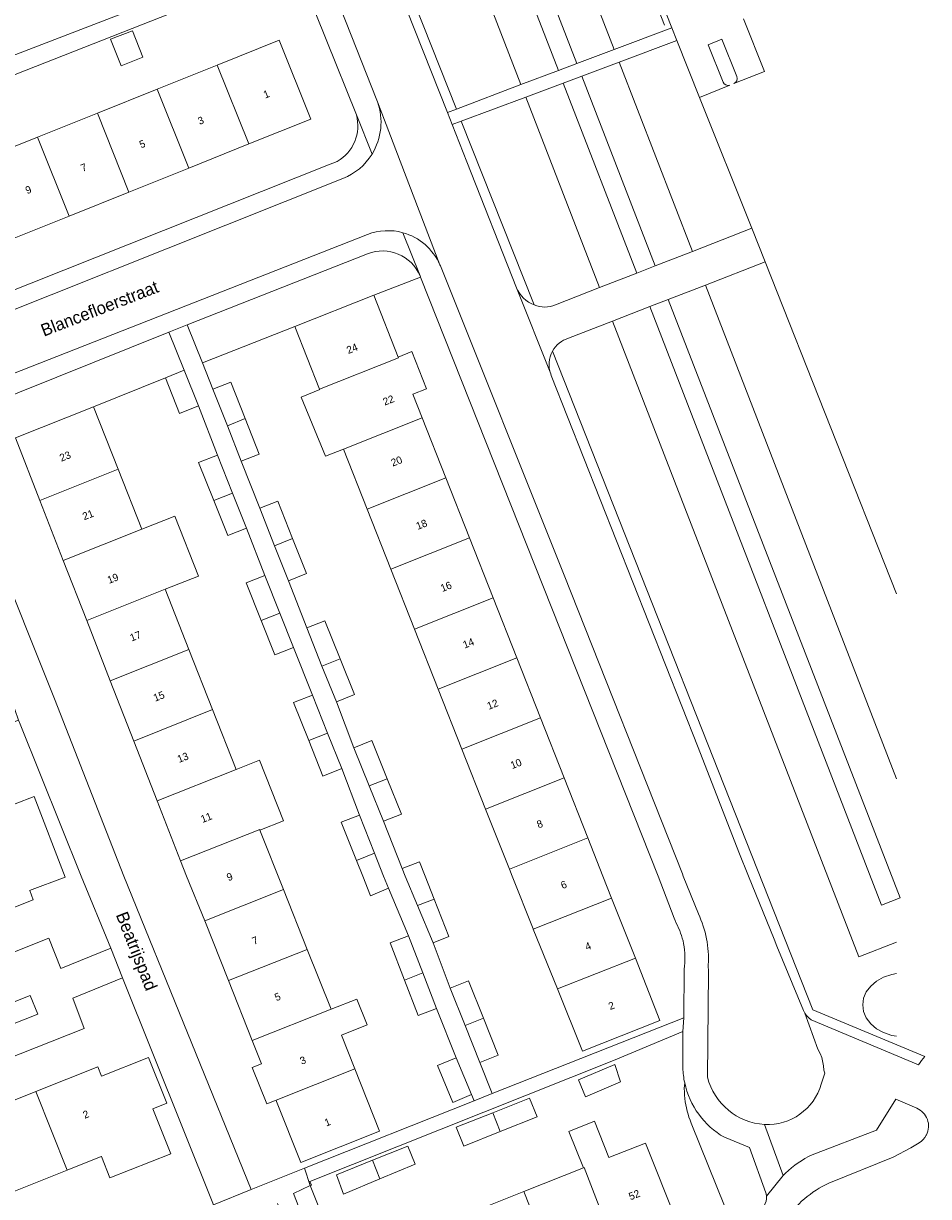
# Model space of a CAD drawing. Header units: metres. Extents: x 151448 to 154749, y 463108 to 465296.
# Tile 421 of 449: x 154658 to 154749, y 464468 to 464586. Entities that reach past the tile are written whole.
import ezdxf
from ezdxf.enums import TextEntityAlignment as Align

# ---------------------------------------------------------------- set-up
doc = ezdxf.new("R2010")
doc.units = ezdxf.units.M
for name, color, linetype, lineweight in [('B-PV-GR-BEPLANTING_CULTUUR_BODEMBEDEKKER-GV', 253, 'Continuous', 9), ('B-PV-GR-BEPLANTING_CULTUUR_HEESTERS-GV', 253, 'Continuous', 9), ('B-PV-GR-GROENVOORZIENING-GV', 253, 'Continuous', 9), ('B-PV-GR-HAAG-GV', 253, 'Continuous', 9), ('B-PV-IE-MEUBILAIR_WEGMEUBILAIR-G', 253, 'Continuous', 9), ('B-PV-OG-BEBOUWING-GV', 1, 'Continuous', 9), ('B-PV-OG-BEBOUWING-T18', 2, 'Continuous', 9), ('B-PV-OG-TERREIN_BEGROEID-GV', 253, 'Continuous', 9), ('B-PV-OG-TERREIN_ERF-GV', 253, 'Continuous', 9), ('B-PV-OG-TOPOGRAFIE-T18', 2, 'Continuous', 9), ('B-PV-VH-GESLOTENVERHARDING_ASFALT-GV', 253, 'Continuous', 9), ('B-PV-VH-OPENVERHARDING_BETONSTRAATSTEEN-GV', 253, 'Continuous', 9), ('B-PV-VH-OPENVERHARDING_TEGEL-GV', 253, 'Continuous', 9)]:
    doc.layers.add(name, color=color, linetype=linetype, lineweight=lineweight)
doc.styles.add('Drong', font='txt', dxfattribs={"height": 1.8})

msp = doc.modelspace()

# ---------------------------------------------------------------- linework, layer by layer
at = {"layer": 'B-PV-GR-BEPLANTING_CULTUUR_BODEMBEDEKKER-GV', "flags": 128}
for points in [[(154659.524, 464486.092), (154658.777, 464487.944), (154654.925, 464486.449), (154655.671, 464484.547)], [(154693.289, 464453.033), (154690.169, 464460.875), (154690.119, 464461), (154687.021, 464468.788), (154685.336, 464467.995), (154693.599, 464446.78), (154695.48, 464447.526)]]:
    msp.add_lwpolyline(points, close=True, dxfattribs=at)
at = {"layer": 'B-PV-GR-BEPLANTING_CULTUUR_HEESTERS-GV', "flags": 128}
for points in [[(154692.796, 464562.742), (154674.595, 464555.599), (154676.135, 464551.766), (154685.455, 464555.427)], [(154685.455, 464555.427), (154693.413, 464558.572), (154698.139, 464560.404), (154698.126, 464560.434), (154698.088, 464560.528)]]:
    msp.add_lwpolyline(points, dxfattribs=at)
at = {"layer": 'B-PV-GR-BEPLANTING_CULTUUR_HEESTERS-GV'}
msp.add_lwpolyline([(154698.088, 464560.528, 0.4058518), (154692.796, 464562.742)], format="xyb", dxfattribs=at)
at = {"layer": 'B-PV-GR-BEPLANTING_CULTUUR_HEESTERS-GV', "flags": 128}
msp.add_lwpolyline([(154674.298, 464551), (154672.747, 464554.856), (154650.114, 464545.757), (154651.657, 464541.991), (154657.273, 464544.177), (154665.167, 464547.311), (154672.403, 464550.239)], close=True, dxfattribs=at)
at = {"layer": 'B-PV-GR-GROENVOORZIENING-GV', "flags": 128}
for points in [[(154685.972, 464614.553), (154686.07, 464614.305), (154700.847, 464577.001), (154701.752, 464577.342), (154685.81, 464617.599)], [(154709.592, 464557.594), (154702.24, 464576.109), (154701.334, 464575.77), (154702.812, 464572.029), (154707.832, 464559.324)], [(154749.006, 464481.795), (154737.716, 464486.524), (154711.438, 464552.917)], [(154711.264, 464550.636), (154711.322, 464550.489), (154726.154, 464512.949), (154730.23, 464502.41), (154731.213, 464500), (154733.81, 464493.63), (154734.09, 464492.934), (154736.763, 464486.432)], [(154737.527, 464485.519), (154748.362, 464480.981)]]:
    msp.add_lwpolyline(points, dxfattribs=at)
at = {"layer": 'B-PV-GR-GROENVOORZIENING-GV'}
for points in [[(154707.832, 464559.324, 0.2114605), (154709.592, 464557.594)], [(154711.438, 464552.917, 0.2148055), (154711.264, 464550.636)], [(154736.763, 464486.432, 0.0365908), (154736.911, 464486.165)], [(154736.911, 464486.165, 0.0982766), (154737.527, 464485.519)], [(154748.362, 464480.981, -0.0069245), (154749.006, 464481.795)]]:
    msp.add_lwpolyline(points, format="xyb", dxfattribs=at)
at = {"layer": 'B-PV-GR-HAAG-GV', "flags": 128}
for points in [[(154700.847, 464577.001), (154701.752, 464577.342), (154685.81, 464617.599)], [(154685.972, 464614.553), (154686.07, 464614.305), (154700.847, 464577.001)], [(154709.592, 464557.594), (154702.24, 464576.109), (154701.334, 464575.77)], [(154701.334, 464575.77), (154702.812, 464572.029), (154707.832, 464559.324)], [(154749.006, 464481.795), (154737.716, 464486.524), (154711.438, 464552.917)], [(154711.264, 464550.636), (154711.322, 464550.489), (154726.154, 464512.949), (154730.23, 464502.41), (154731.213, 464500), (154733.81, 464493.63), (154734.09, 464492.934), (154736.763, 464486.432)], [(154737.527, 464485.519), (154748.362, 464480.981)]]:
    msp.add_lwpolyline(points, dxfattribs=at)
at = {"layer": 'B-PV-GR-HAAG-GV'}
for points in [[(154707.832, 464559.324, 0.2114605), (154709.592, 464557.594)], [(154711.438, 464552.917, 0.2148055), (154711.264, 464550.636)], [(154736.763, 464486.432, 0.0365908), (154736.911, 464486.165)], [(154736.911, 464486.165, 0.0982766), (154737.527, 464485.519)], [(154748.362, 464480.981, -0.0069245), (154749.006, 464481.795)]]:
    msp.add_lwpolyline(points, format="xyb", dxfattribs=at)
at = {"layer": 'B-PV-IE-MEUBILAIR_WEGMEUBILAIR-G', "flags": 128}
msp.add_lwpolyline([(154721.653, 464588.593), (154722.761, 464585.81)], dxfattribs=at)
at = {"layer": 'B-PV-OG-BEBOUWING-GV', "flags": 128}
for points in [[(154666.882, 464584.376), (154667.935, 464581.714), (154670.121, 464582.579), (154669.069, 464585.241)], [(154677.627, 464581.78), (154680.822, 464573.823), (154687.061, 464576.328), (154683.865, 464584.285)], [(154680.822, 464573.823), (154677.627, 464581.78), (154671.58, 464579.351), (154674.769, 464571.392)], [(154665.539, 464576.925), (154668.724, 464568.964), (154674.769, 464571.392), (154671.58, 464579.351)], [(154659.513, 464574.505), (154662.699, 464566.545), (154668.724, 464568.964), (154665.539, 464576.925)], [(154662.699, 464566.545), (154659.513, 464574.505), (154653.468, 464572.078), (154656.645, 464564.114)], [(154687.955, 464549.105), (154695.902, 464552.269), (154695.877, 464552.331), (154693.413, 464558.572), (154685.455, 464555.427)], [(154695.877, 464552.331), (154695.902, 464552.269), (154687.955, 464549.105), (154687.964, 464549.047), (154686.114, 464548.286), (154688.545, 464542.34), (154690.353, 464543.039), (154698.295, 464546.208), (154697.354, 464548.592), (154698.749, 464549.143), (154697.272, 464552.882)], [(154672.403, 464550.239), (154673.823, 464546.631), (154675.745, 464547.404), (154674.298, 464551)], [(154678.658, 464545.405), (154680.461, 464546.122), (154679.01, 464549.816), (154677.204, 464549.107)], [(154659.737, 464537.874), (154667.64, 464541.019), (154665.167, 464547.311), (154657.273, 464544.177)], [(154680.06, 464541.834), (154681.866, 464542.543), (154680.461, 464546.122), (154678.658, 464545.405)], [(154692.74, 464537.002), (154700.684, 464540.157), (154698.295, 464546.208), (154690.353, 464543.039)], [(154677.647, 464542.453), (154675.747, 464541.693), (154677.282, 464537.857), (154679.183, 464538.613)], [(154670.018, 464534.97), (154667.64, 464541.019), (154659.737, 464537.874), (154662.101, 464531.824)], [(154692.74, 464537.002), (154695.134, 464530.948), (154703.074, 464534.106), (154700.684, 464540.157)], [(154677.282, 464537.857), (154678.694, 464534.329), (154680.593, 464535.089), (154679.183, 464538.613)], [(154685.239, 464534.024), (154683.741, 464537.809), (154681.912, 464537.085), (154683.411, 464533.298)], [(154664.466, 464525.774), (154672.395, 464528.923), (154675.748, 464530.241), (154673.371, 464536.288), (154670.018, 464534.97), (154662.101, 464531.824)], [(154685.239, 464534.024), (154683.411, 464533.298), (154684.806, 464529.772), (154686.636, 464530.496)], [(154703.074, 464534.106), (154695.134, 464530.948), (154697.528, 464524.894), (154705.463, 464528.054)], [(154682.079, 464525.755), (154683.944, 464526.497), (154682.432, 464530.306), (154680.567, 464529.566)], [(154672.395, 464528.923), (154664.466, 464525.774), (154666.842, 464519.696), (154674.781, 464522.853)], [(154699.92, 464518.844), (154707.856, 464521.993), (154705.463, 464528.054), (154697.528, 464524.894)], [(154683.944, 464526.497), (154682.079, 464525.755), (154683.444, 464522.317), (154685.309, 464523.057)], [(154686.662, 464525.015), (154688.199, 464521.177), (154690.032, 464521.908), (154688.494, 464525.749)], [(154677.167, 464516.783), (154674.781, 464522.853), (154666.842, 464519.696), (154669.218, 464513.617)], [(154690.032, 464521.908), (154688.199, 464521.177), (154689.645, 464517.567), (154691.477, 464518.301)], [(154699.92, 464518.844), (154702.309, 464512.803), (154710.241, 464515.952), (154707.856, 464521.993)], [(154686.864, 464513.663), (154688.76, 464514.415), (154687.228, 464518.248), (154685.334, 464517.491)], [(154677.167, 464516.783), (154669.218, 464513.617), (154671.572, 464507.595), (154679.542, 464510.74)], [(154704.704, 464506.744), (154712.635, 464509.891), (154710.241, 464515.952), (154702.309, 464512.803)], [(154688.76, 464514.415), (154686.864, 464513.663), (154688.298, 464510.077), (154690.192, 464510.834)], [(154692.973, 464509.098), (154694.782, 464509.816), (154693.226, 464513.665), (154691.422, 464512.935)], [(154671.572, 464507.595), (154673.938, 464501.544), (154681.913, 464504.709), (154681.942, 464504.636), (154684.311, 464505.572), (154681.901, 464511.672), (154679.542, 464510.74)], [(154694.782, 464509.816), (154692.973, 464509.098), (154694.419, 464505.522), (154696.223, 464506.251)], [(154707.096, 464500.696), (154715.023, 464503.841), (154712.635, 464509.891), (154704.704, 464506.744)], [(154649.639, 464502.973), (154650.829, 464500), (154652.78, 464495.128), (154659.058, 464497.621), (154658.714, 464498.56), (154658.713, 464498.562), (154662.301, 464499.876), (154659.151, 464508.031), (154655.285, 464506.538), (154655.736, 464505.37)], [(154691.984, 464506.156), (154690.132, 464505.423), (154691.684, 464501.576), (154693.505, 464502.299)], [(154673.938, 464501.544), (154674.541, 464500), (154676.366, 464495.482), (154684.303, 464498.645), (154681.942, 464504.636), (154681.913, 464504.709)], [(154709.514, 464494.648), (154717.415, 464497.78), (154716.54, 464500), (154715.023, 464503.841), (154707.096, 464500.696), (154707.371, 464500), (154709.497, 464494.69)], [(154691.684, 464501.576), (154692.32, 464500), (154693.106, 464498.024), (154694.908, 464498.772), (154694.412, 464500), (154693.505, 464502.299)], [(154697.836, 464497.024), (154699.508, 464497.687), (154698.594, 464500), (154698.028, 464501.436), (154696.293, 464500.752), (154696.598, 464500)], [(154684.303, 464498.645), (154676.366, 464495.482), (154678.764, 464489.459), (154686.711, 464492.611)], [(154697.836, 464497.024), (154699.398, 464493.266), (154700.999, 464493.913), (154699.508, 464497.687)], [(154717.415, 464497.78), (154709.514, 464494.648), (154711.948, 464488.615), (154719.806, 464491.718)], [(154696.527, 464489.502), (154698.375, 464490.234), (154696.923, 464493.979), (154695.07, 464493.261)], [(154681.17, 464483.416), (154689.123, 464486.567), (154686.711, 464492.611), (154678.764, 464489.459)], [(154719.806, 464491.718), (154711.948, 464488.615), (154714.478, 464482.344), (154722.284, 464485.433)], [(154698.375, 464490.234), (154696.527, 464489.502), (154697.911, 464485.932), (154699.764, 464486.65)], [(154704.485, 464485.669), (154702.98, 464489.441), (154701.121, 464488.699), (154702.624, 464484.934)], [(154689.123, 464486.567), (154681.17, 464483.416), (154682.099, 464481.083), (154681.171, 464480.714), (154682.633, 464477.042), (154683.562, 464477.408), (154691.517, 464480.549), (154690.156, 464483.969), (154692.747, 464485), (154691.714, 464487.597)], [(154702.624, 464484.934), (154704.113, 464481.202), (154705.972, 464481.944), (154704.485, 464485.669)], [(154659.333, 464478.272), (154662.481, 464470.346), (154665.916, 464471.713), (154665.95, 464471.727), (154666.811, 464469.563), (154672.952, 464472.009), (154671.145, 464476.545), (154672.541, 464477.101), (154670.704, 464481.713), (154665.971, 464479.828), (154665.968, 464479.835), (154665.598, 464480.764)], [(154701.731, 464481.675), (154699.841, 464480.886), (154701.392, 464477.173), (154703.282, 464477.962)], [(154714.057, 464479.466), (154714.77, 464477.743), (154718.323, 464479.239), (154717.726, 464480.989)], [(154691.517, 464480.549), (154683.562, 464477.408), (154683.612, 464477.284), (154686.06, 464471.133), (154694.015, 464474.272)], [(154659.333, 464478.272), (154653.339, 464475.887), (154653.274, 464475.861), (154656.427, 464467.938), (154662.481, 464470.346)], [(154705.416, 464476.135), (154706.166, 464474.231), (154709.886, 464475.717), (154709.127, 464477.618)], [(154706.166, 464474.231), (154705.416, 464476.135), (154701.747, 464474.669), (154702.506, 464472.768)], [(154714.56, 464470.58), (154714.642, 464470.613), (154717.676, 464462.752), (154723.948, 464465.233), (154720.828, 464473.074), (154717.14, 464471.607), (154715.68, 464475.277), (154713.1, 464474.25)], [(154693.309, 464471.343), (154694.049, 464469.475), (154697.61, 464470.967), (154696.863, 464472.768)], [(154694.049, 464469.475), (154693.309, 464471.343), (154689.658, 464469.878), (154690.355, 464467.927)], [(154711.635, 464460.362), (154717.676, 464462.752), (154714.642, 464470.613), (154714.56, 464470.58), (154708.549, 464468.188)], [(154702.504, 464465.783), (154705.603, 464457.953), (154711.586, 464460.343), (154711.635, 464460.362), (154708.549, 464468.188)]]:
    msp.add_lwpolyline(points, close=True, dxfattribs=at)
at = {"layer": 'B-PV-OG-TERREIN_BEGROEID-GV', "flags": 128}
for points in [[(154702.172, 464626.469), (154701.13, 464626.051), (154717.676, 464583.343), (154723.49, 464585.534), (154721.397, 464590.837), (154709.05, 464622.743), (154708.704, 464623.606)], [(154685.81, 464617.599), (154701.752, 464577.342), (154708.271, 464579.799), (154691.802, 464622.307), (154689.199, 464621.262)], [(154711.742, 464557.59), (154716.2, 464559.333), (154708.757, 464578.544), (154702.24, 464576.109)], [(154702.24, 464576.109), (154709.592, 464557.594)], [(154746.161, 464528.452), (154732.892, 464561.928), (154726.876, 464559.596), (154746.161, 464509.816)], [(154746.161, 464509.816), (154726.876, 464559.596), (154723.123, 464558.141), (154746.503, 464497.79), (154744.638, 464497.068), (154721.258, 464557.418), (154717.505, 464555.963), (154742.338, 464491.862), (154746.161, 464493.342)], [(154746.161, 464493.342), (154742.338, 464491.862), (154717.505, 464555.963), (154713.065, 464554.242)], [(154711.438, 464552.917), (154737.716, 464486.524), (154749.006, 464481.795)], [(154746.161, 464483.857), (154745.658, 464483.938), (154744.851, 464484.213), (154744.136, 464484.61), (154743.544, 464485.112), (154743.102, 464485.697), (154742.829, 464486.34), (154742.737, 464487.012), (154742.829, 464487.684), (154743.102, 464488.327), (154743.544, 464488.912), (154744.136, 464489.414), (154744.851, 464489.811), (154745.658, 464490.086), (154746.161, 464490.167)]]:
    msp.add_lwpolyline(points, dxfattribs=at)
for points in [[(154713.909, 464581.923), (154717.676, 464583.343), (154701.13, 464626.051), (154697.394, 464624.551)], [(154712.037, 464581.218), (154713.909, 464581.923), (154697.394, 464624.551), (154695.538, 464623.806)], [(154695.538, 464623.806), (154691.802, 464622.307), (154708.271, 464579.799), (154712.037, 464581.218)], [(154731.554, 464565.335), (154726.259, 464578.517), (154724, 464584.241), (154718.172, 464582.063), (154725.56, 464562.992)], [(154721.811, 464561.526), (154725.56, 464562.992), (154718.172, 464582.063), (154714.401, 464580.654)], [(154721.811, 464561.526), (154714.401, 464580.654), (154712.527, 464579.953), (154719.948, 464560.798)], [(154716.2, 464559.333), (154719.948, 464560.798), (154712.527, 464579.953), (154708.757, 464578.544)], [(154744.638, 464497.068), (154746.503, 464497.79), (154723.123, 464558.141), (154721.258, 464557.418)]]:
    msp.add_lwpolyline(points, close=True, dxfattribs=at)
at = {"layer": 'B-PV-OG-TERREIN_BEGROEID-GV'}
for points in [[(154709.592, 464557.594, 0.2065109), (154711.742, 464557.59)], [(154713.065, 464554.242, 0.1910672), (154711.438, 464552.917)]]:
    msp.add_lwpolyline(points, format="xyb", dxfattribs=at)
at = {"layer": 'B-PV-OG-TERREIN_ERF-GV', "flags": 128}
for points in [[(154647.851, 464585.978), (154648.19, 464585.13), (154648.019, 464585.062), (154650.023, 464580.039), (154684.964, 464593.488)], [(154691.668, 464576.747), (154691.666, 464576.757), (154685.564, 464591.989), (154644.639, 464575.886), (154644.677, 464575.791), (154647.156, 464569.543), (154653.468, 464572.078), (154659.513, 464574.505), (154665.539, 464576.925), (154671.58, 464579.351)], [(154671.58, 464579.351), (154677.627, 464581.78), (154683.865, 464584.285), (154687.061, 464576.328), (154680.822, 464573.823), (154674.769, 464571.392), (154668.724, 464568.964), (154662.699, 464566.545), (154656.645, 464564.114), (154650.351, 464561.586), (154652.084, 464557.103), (154688.86, 464571.701), (154689.741, 464572.051)], [(154723.924, 464495.252), (154723.827, 464495.504), (154723.72, 464495.77), (154722.099, 464500), (154698.139, 464560.404), (154693.413, 464558.572), (154695.877, 464552.331), (154697.272, 464552.882), (154698.749, 464549.143), (154697.354, 464548.592), (154698.295, 464546.208), (154700.684, 464540.157), (154703.074, 464534.106), (154705.463, 464528.054), (154707.856, 464521.993), (154710.241, 464515.952), (154712.635, 464509.891)], [(154712.635, 464509.891), (154715.023, 464503.841), (154716.54, 464500), (154717.415, 464497.78), (154719.806, 464491.718), (154722.284, 464485.433), (154714.478, 464482.344), (154711.948, 464488.615), (154709.514, 464494.648), (154709.497, 464494.69), (154707.371, 464500), (154707.096, 464500.696), (154704.704, 464506.744), (154702.309, 464512.803), (154699.92, 464518.844), (154697.528, 464524.894), (154695.134, 464530.948), (154692.74, 464537.002), (154690.353, 464543.039), (154688.545, 464542.34), (154686.114, 464548.286), (154687.964, 464549.047), (154687.955, 464549.105), (154685.455, 464555.427), (154676.135, 464551.766), (154677.204, 464549.107), (154679.01, 464549.816), (154680.461, 464546.122), (154681.866, 464542.543), (154680.06, 464541.834), (154681.912, 464537.085), (154683.741, 464537.809), (154685.239, 464534.024), (154686.636, 464530.496), (154684.806, 464529.772), (154686.662, 464525.015), (154688.494, 464525.749), (154690.032, 464521.908), (154691.477, 464518.301), (154689.645, 464517.567), (154691.422, 464512.935), (154693.226, 464513.665), (154694.782, 464509.816), (154696.223, 464506.251), (154694.419, 464505.522), (154696.293, 464500.752), (154698.028, 464501.436), (154698.594, 464500), (154699.508, 464497.687), (154700.999, 464493.913), (154699.398, 464493.266), (154701.121, 464488.699), (154702.98, 464489.441), (154704.485, 464485.669), (154705.972, 464481.944), (154704.113, 464481.202), (154705.354, 464478.09), (154724.705, 464485.698), (154724.717, 464490.6)], [(154653.163, 464538.045), (154658.655, 464524.264), (154661.207, 464517.859), (154668.215, 464500), (154681.038, 464468.401), (154686.438, 464470.549), (154703.537, 464477.35), (154703.282, 464477.962), (154701.392, 464477.173), (154699.841, 464480.886), (154701.731, 464481.675), (154699.764, 464486.65), (154697.911, 464485.932), (154696.527, 464489.502), (154695.07, 464493.261), (154696.923, 464493.979), (154694.908, 464498.772), (154693.106, 464498.024), (154692.32, 464500), (154691.684, 464501.576), (154690.132, 464505.423), (154691.984, 464506.156), (154690.192, 464510.834), (154688.298, 464510.077), (154686.864, 464513.663), (154685.334, 464517.491), (154687.228, 464518.248), (154685.309, 464523.057), (154683.444, 464522.317), (154682.079, 464525.755), (154680.567, 464529.566), (154682.432, 464530.306), (154680.593, 464535.089), (154678.694, 464534.329), (154677.282, 464537.857), (154675.747, 464541.693), (154677.647, 464542.453), (154675.745, 464547.404), (154673.823, 464546.631), (154672.403, 464550.239), (154665.167, 464547.311), (154667.64, 464541.019), (154670.018, 464534.97), (154673.371, 464536.288), (154675.748, 464530.241), (154672.395, 464528.923), (154674.781, 464522.853), (154677.167, 464516.783), (154679.542, 464510.74), (154681.901, 464511.672), (154684.311, 464505.572), (154681.942, 464504.636), (154684.303, 464498.645), (154686.711, 464492.611), (154689.123, 464486.567), (154691.714, 464487.597), (154692.747, 464485), (154690.156, 464483.969), (154691.517, 464480.549), (154694.015, 464474.272), (154686.06, 464471.133), (154683.612, 464477.284), (154683.562, 464477.408), (154682.633, 464477.042), (154681.171, 464480.714), (154682.099, 464481.083), (154681.17, 464483.416), (154678.764, 464489.459), (154676.366, 464495.482), (154674.541, 464500), (154673.938, 464501.544), (154671.572, 464507.595), (154669.218, 464513.617), (154666.842, 464519.696), (154664.466, 464525.774), (154662.101, 464531.824), (154659.737, 464537.874), (154657.273, 464544.177)], [(154655.285, 464506.538), (154659.151, 464508.031), (154662.301, 464499.876), (154658.713, 464498.562), (154658.714, 464498.56), (154659.058, 464497.621), (154652.78, 464495.128)], [(154724.598, 464480.641), (154724.579, 464484.34), (154717.589, 464481.392), (154686.988, 464469.194), (154687.138, 464468.843), (154687.021, 464468.788), (154690.119, 464461)], [(154628.869, 464466.153), (154635.151, 464468.652), (154635.185, 464468.665), (154641.174, 464471.048), (154641.405, 464471.14), (154647.224, 464473.455), (154647.367, 464473.512), (154653.274, 464475.861), (154653.339, 464475.887), (154659.333, 464478.272), (154665.598, 464480.764), (154665.968, 464479.835), (154665.971, 464479.828), (154670.704, 464481.713), (154672.541, 464477.101), (154671.145, 464476.545), (154672.952, 464472.009), (154666.811, 464469.563), (154665.95, 464471.727), (154665.916, 464471.713), (154662.481, 464470.346), (154656.427, 464467.938), (154650.388, 464465.535)], [(154724.747, 464478.898), (154724.783, 464479.155)], [(154702.504, 464465.783), (154708.549, 464468.188), (154714.56, 464470.58), (154713.1, 464474.25), (154715.68, 464475.277), (154717.14, 464471.607), (154720.828, 464473.074), (154723.948, 464465.233)], [(154729.721, 464464.489), (154725.441, 464475.097)]]:
    msp.add_lwpolyline(points, dxfattribs=at)
for points in [[(154666.882, 464584.376), (154669.069, 464585.241), (154670.121, 464582.579), (154667.935, 464581.714)], [(154621.365, 464474.56), (154624.968, 464476.107), (154623.822, 464479.061), (154660.644, 464493.727), (154661.84, 464490.675), (154666.893, 464492.72), (154663.919, 464500), (154657.771, 464515.307), (154657.599, 464515.73), (154618.17, 464500), (154612.3, 464497.685)], [(154622.452, 464471.632), (154631.407, 464448.934), (154631.634, 464448.36), (154672.024, 464464.747), (154677.239, 464466.863), (154668.079, 464489.734), (154663.076, 464487.689), (154664.22, 464484.637), (154627.397, 464470.074), (154626.202, 464473.028)], [(154714.057, 464479.466), (154717.726, 464480.989), (154718.323, 464479.239), (154714.77, 464477.743)], [(154705.416, 464476.135), (154709.127, 464477.618), (154709.886, 464475.717), (154706.166, 464474.231), (154702.506, 464472.768), (154701.747, 464474.669)], [(154693.309, 464471.343), (154696.863, 464472.768), (154697.61, 464470.967), (154694.049, 464469.475), (154690.355, 464467.927), (154689.658, 464469.878)]]:
    msp.add_lwpolyline(points, close=True, dxfattribs=at)
at = {"layer": 'B-PV-OG-TERREIN_ERF-GV'}
for points in [[(154689.741, 464572.051, 0.3383697), (154691.668, 464576.747)], [(154724.671, 464493.202, 0.0755344), (154723.924, 464495.252)], [(154724.717, 464490.6, 0.0899299), (154724.671, 464493.202)], [(154724.783, 464479.155, -0.0450593), (154724.598, 464480.641)], [(154724.799, 464477.569, -0.0391556), (154724.747, 464478.898)], [(154725.441, 464475.097, -0.0712261), (154724.799, 464477.569)]]:
    msp.add_lwpolyline(points, format="xyb", dxfattribs=at)
at = {"layer": 'B-PV-VH-GESLOTENVERHARDING_ASFALT-GV', "flags": 128}
for points in [[(154724.454, 464592.044), (154721.397, 464590.837), (154723.49, 464585.534), (154724, 464584.241), (154726.259, 464578.517), (154729.338, 464579.732)], [(154729.745, 464579.904), (154732.815, 464581.121), (154730.709, 464586.432)], [(154728.655, 464580.054), (154727.164, 464583.828), (154728.543, 464584.383), (154730.031, 464580.617)]]:
    msp.add_lwpolyline(points, dxfattribs=at)
at = {"layer": 'B-PV-VH-GESLOTENVERHARDING_ASFALT-GV'}
for points in [[(154730.031, 464580.617, -0.411892), (154729.745, 464579.904)], [(154729.338, 464579.732, -0.3690705), (154728.655, 464580.054)]]:
    msp.add_lwpolyline(points, format="xyb", dxfattribs=at)
at = {"layer": 'B-PV-VH-OPENVERHARDING_BETONSTRAATSTEEN-GV', "flags": 128}
for points in [[(154677.132, 464620.328), (154693.736, 464578.243), (154693.8, 464578.056), (154696.967, 464569.796), (154700.092, 464561.625), (154700.135, 464561.523), (154712.639, 464530.347), (154724.55, 464500.22), (154724.638, 464500), (154726.16, 464496.19)], [(154736.763, 464486.432), (154734.09, 464492.934), (154733.81, 464493.63), (154731.213, 464500), (154730.23, 464502.41), (154726.154, 464512.949), (154711.322, 464550.489), (154711.264, 464550.636), (154707.832, 464559.324), (154702.812, 464572.029), (154701.334, 464575.77), (154700.847, 464577.001), (154686.07, 464614.305)], [(154696.967, 464569.796), (154693.8, 464578.056)], [(154690.314, 464570.328), (154643.234, 464551.58), (154647.455, 464541.113)], [(154700.092, 464561.625), (154696.967, 464569.796)], [(154650.459, 464548.077), (154692.791, 464564.7)], [(154727.16, 464491.06), (154727.18, 464490.31), (154727.083, 464479.727)], [(154738.556, 464479.031), (154738.926, 464480.115), (154738.825, 464480.427), (154738.79, 464480.858), (154738.696, 464481.365), (154738.603, 464481.698), (154738.452, 464482.098), (154738.221, 464482.561), (154736.911, 464486.165)]]:
    msp.add_lwpolyline(points, dxfattribs=at)
at = {"layer": 'B-PV-VH-OPENVERHARDING_BETONSTRAATSTEEN-GV'}
for points in [[(154693.8, 464578.056, -0.2276371), (154693.243, 464572.798)], [(154693.243, 464572.798, -0.1605742), (154690.314, 464570.328)], [(154692.791, 464564.7, -0.1600336), (154696.359, 464564.875)], [(154696.359, 464564.875, -0.2278287), (154700.092, 464561.625)], [(154726.16, 464496.19, -0.1263042), (154727.16, 464491.06)], [(154736.911, 464486.165, -0.0365908), (154736.763, 464486.432)], [(154727.083, 464479.727, 0.3253625), (154732.839, 464474.95)], [(154732.839, 464474.95, 0.348868), (154738.556, 464479.031)]]:
    msp.add_lwpolyline(points, format="xyb", dxfattribs=at)
at = {"layer": 'B-PV-VH-OPENVERHARDING_TEGEL-GV', "flags": 128}
for points in [[(154658.924, 464659.719), (154660.6, 464655.417), (154666.587, 464639.946), (154667.126, 464638.547), (154667.161, 464638.456), (154667.242, 464638.454), (154675.567, 464617.724), (154676.727, 464614.712), (154684.964, 464593.488), (154685.564, 464591.989), (154691.666, 464576.757), (154691.668, 464576.747), (154693.243, 464572.798)], [(154693.8, 464578.056), (154693.736, 464578.243), (154677.132, 464620.328), (154668.771, 464641.795), (154662.939, 464656.346)], [(154693.243, 464572.798), (154691.668, 464576.747)], [(154689.741, 464572.051), (154688.86, 464571.701), (154652.084, 464557.103), (154646.482, 464554.945), (154642.657, 464553.478)], [(154642.657, 464553.478), (154643.234, 464551.58), (154690.314, 464570.328)], [(154713.065, 464554.242), (154717.505, 464555.963), (154721.258, 464557.418), (154723.123, 464558.141), (154726.876, 464559.596), (154732.892, 464561.928), (154731.554, 464565.335), (154725.56, 464562.992), (154721.811, 464561.526), (154719.948, 464560.798), (154716.2, 464559.333), (154711.742, 464557.59)], [(154692.791, 464564.7), (154650.459, 464548.077)], [(154696.359, 464564.875), (154698.088, 464560.528), (154698.126, 464560.434), (154698.139, 464560.404), (154722.099, 464500), (154723.72, 464495.77), (154723.827, 464495.504), (154723.924, 464495.252)], [(154698.088, 464560.528), (154696.359, 464564.875)], [(154649.453, 464547.377), (154650.114, 464545.757), (154672.747, 464554.856), (154674.595, 464555.599), (154692.796, 464562.742)], [(154726.16, 464496.19), (154724.638, 464500), (154724.55, 464500.22), (154712.639, 464530.347), (154700.135, 464561.523), (154700.092, 464561.625)], [(154707.832, 464559.324), (154711.264, 464550.636)], [(154654.664, 464523.214), (154654.851, 464522.747), (154657.083, 464517.163), (154657.215, 464516.785), (154657.599, 464515.73), (154657.771, 464515.307), (154663.919, 464500), (154666.893, 464492.72), (154668.079, 464489.734), (154677.239, 464466.863), (154681.038, 464468.401), (154668.215, 464500), (154661.207, 464517.859), (154658.655, 464524.264), (154653.163, 464538.045), (154651.657, 464541.991), (154650.114, 464545.757), (154649.453, 464547.377)], [(154724.717, 464490.6), (154724.705, 464485.698), (154724.579, 464484.34), (154724.598, 464480.641)], [(154727.083, 464479.727), (154727.18, 464490.31), (154727.16, 464491.06)], [(154748.192, 464476.591), (154746.069, 464477.499), (154744.116, 464474.381), (154737.654, 464471.889)], [(154733.037, 464467.709), (154734.699, 464469.796), (154732.839, 464474.95)], [(154749.147, 464473.861), (154749.17, 464473.906)], [(154728.783, 464473.657), (154731.304, 464472.627), (154732.971, 464468.056)], [(154739.309, 464469.039), (154745.799, 464471.655), (154747.581, 464472.608), (154748.438, 464473.108)], [(154683.704, 464466.986), (154691.871, 464446.117), (154693.599, 464446.78), (154685.336, 464467.995), (154687.021, 464468.788), (154686.438, 464470.549), (154681.038, 464468.401), (154677.239, 464466.863), (154672.024, 464464.747), (154672.485, 464463.61), (154672.648, 464463.202), (154673.243, 464461.351), (154675.782, 464455.062), (154678.904, 464447.242)], [(154734.699, 464469.796), (154733.037, 464467.709)]]:
    msp.add_lwpolyline(points, dxfattribs=at)
for points in [[(154639.025, 464573.581), (154644.677, 464575.791), (154644.639, 464575.886), (154685.564, 464591.989), (154684.964, 464593.488), (154650.023, 464580.039), (154650.095, 464579.859), (154647.782, 464578.936), (154638.419, 464575.2)], [(154701.752, 464577.342), (154700.847, 464577.001), (154701.334, 464575.77), (154702.24, 464576.109), (154708.757, 464578.544), (154712.527, 464579.953), (154714.401, 464580.654), (154718.172, 464582.063), (154724, 464584.241), (154723.49, 464585.534), (154717.676, 464583.343), (154713.909, 464581.923), (154712.037, 464581.218), (154708.271, 464579.799)], [(154672.747, 464554.856), (154674.298, 464551), (154675.745, 464547.404), (154677.647, 464542.453), (154679.183, 464538.613), (154680.593, 464535.089), (154682.432, 464530.306), (154683.944, 464526.497), (154685.309, 464523.057), (154687.228, 464518.248), (154688.76, 464514.415), (154690.192, 464510.834), (154691.984, 464506.156), (154693.505, 464502.299), (154694.412, 464500), (154694.908, 464498.772), (154696.923, 464493.979), (154698.375, 464490.234), (154699.764, 464486.65), (154701.731, 464481.675), (154703.282, 464477.962), (154703.537, 464477.35), (154705.354, 464478.09), (154704.113, 464481.202), (154702.624, 464484.934), (154701.121, 464488.699), (154699.398, 464493.266), (154697.836, 464497.024), (154696.598, 464500), (154696.293, 464500.752), (154694.419, 464505.522), (154692.973, 464509.098), (154691.422, 464512.935), (154689.645, 464517.567), (154688.199, 464521.177), (154686.662, 464525.015), (154684.806, 464529.772), (154683.411, 464533.298), (154681.912, 464537.085), (154680.06, 464541.834), (154678.658, 464545.405), (154677.204, 464549.107), (154676.135, 464551.766), (154674.595, 464555.599)], [(154666.893, 464492.72), (154661.84, 464490.675), (154660.644, 464493.727), (154623.822, 464479.061), (154624.968, 464476.107), (154621.365, 464474.56), (154622.452, 464471.632), (154626.202, 464473.028), (154627.397, 464470.074), (154664.22, 464484.637), (154663.076, 464487.689), (154668.079, 464489.734)], [(154659.524, 464486.092), (154655.671, 464484.547), (154654.925, 464486.449), (154658.777, 464487.944)], [(154687.021, 464468.788), (154687.138, 464468.843), (154686.988, 464469.194), (154717.589, 464481.392), (154724.579, 464484.34), (154724.705, 464485.698), (154705.354, 464478.09), (154703.537, 464477.35), (154686.438, 464470.549)]]:
    msp.add_lwpolyline(points, close=True, dxfattribs=at)
at = {"layer": 'B-PV-VH-OPENVERHARDING_TEGEL-GV'}
for points in [[(154693.243, 464572.798, 0.2276371), (154693.8, 464578.056)], [(154691.668, 464576.747, -0.3383697), (154689.741, 464572.051)], [(154690.314, 464570.328, 0.1605742), (154693.243, 464572.798)], [(154696.359, 464564.875, 0.1600336), (154692.791, 464564.7)], [(154700.092, 464561.625, 0.2278287), (154696.359, 464564.875)], [(154692.796, 464562.742, -0.4058518), (154698.088, 464560.528)], [(154709.592, 464557.594, -0.2114605), (154707.832, 464559.324)], [(154711.742, 464557.59, -0.2065109), (154709.592, 464557.594)], [(154711.438, 464552.917, -0.1910672), (154713.065, 464554.242)], [(154711.264, 464550.636, -0.2148055), (154711.438, 464552.917)], [(154723.924, 464495.252, -0.0755344), (154724.671, 464493.202)], [(154727.16, 464491.06, 0.1263042), (154726.16, 464496.19)], [(154724.671, 464493.202, -0.0899299), (154724.717, 464490.6)], [(154724.598, 464480.641, 0.0450593), (154724.783, 464479.155)], [(154724.783, 464479.155, 0.2120504), (154728.783, 464473.657)], [(154732.839, 464474.95, -0.3253625), (154727.083, 464479.727)], [(154749.17, 464473.906, 0.4305319), (154748.192, 464476.591)], [(154748.438, 464473.108, 0.134065), (154749.147, 464473.861)], [(154737.654, 464471.889, 0.0868843), (154734.936, 464470.027)], [(154734.936, 464470.027, 0.0128184), (154734.699, 464469.796)], [(154732.971, 464468.056, -0.0560224), (154733.037, 464467.709)], [(154734.897, 464465.274, -0.1326811), (154739.309, 464469.039)], [(154733.037, 464467.709, -0.1635572), (154732.791, 464466.754)]]:
    msp.add_lwpolyline(points, format="xyb", dxfattribs=at)

# ---------------------------------------------------------------- texts
at = {"layer": 'B-PV-OG-BEBOUWING-T18', "style": 'Drong'}
for s, rotation, p in [('1', 21.9, (154682.587, 464578.842)), ('3', 21.9, (154675.971, 464576.185)), ('5', 21.9, (154670.074, 464573.817)), ('7', 21.9, (154664.177, 464571.449)), ('9', 21.9, (154658.581, 464569.202)), ('24', 21.5, (154691.235, 464553.197)), ('22', 21.5, (154694.905, 464547.986)), ('23', 21.4, (154662.291, 464542.328)), ('20', 21.5, (154695.721, 464541.835)), ('21', 21.4, (154664.596, 464536.43)), ('18', 21.5, (154698.241, 464535.453)), ('19', 21.4, (154667.105, 464530.011)), ('16', 21.5, (154700.713, 464529.192)), ('17', 21.4, (154669.379, 464524.193)), ('14', 21.5, (154702.968, 464523.482)), ('15', 21.4, (154671.751, 464518.123)), ('12', 21.5, (154705.401, 464517.319)), ('13', 21.4, (154674.162, 464511.956)), ('10', 21.5, (154707.765, 464511.331)), ('11', 21.4, (154676.529, 464505.903)), ('8', 21.5, (154710.166, 464505.252)), ('9', 22, (154678.884, 464499.928)), ('6', 21.5, (154712.582, 464499.133)), ('7', 21.7, (154681.457, 464493.508)), ('4', 21.5, (154715.028, 464492.931)), ('5', 21.7, (154683.721, 464487.823)), ('2', 21.5, (154717.39, 464486.941)), ('3', 21.7, (154686.27, 464481.419)), ('2', 21.7, (154664.381, 464475.975)), ('1', 21.7, (154688.75, 464475.191)), ('52', 21.6, (154719.698, 464467.854))]:
    msp.add_text(s, height=0.75, rotation=rotation, dxfattribs=at).set_placement(p, align=Align.MIDDLE)
at = {"layer": 'B-PV-OG-TOPOGRAFIE-T18', "style": 'Drong'}
for s, rotation, p in [('Blancefloerstraat', 21.2, (154665.758, 464557.256)), ('Beatrijspad', 291.6, (154669.361, 464492.379))]:
    msp.add_text(s, height=1.25, rotation=rotation, dxfattribs=at).set_placement(p, align=Align.MIDDLE)

doc.saveas('drawing.dxf')
